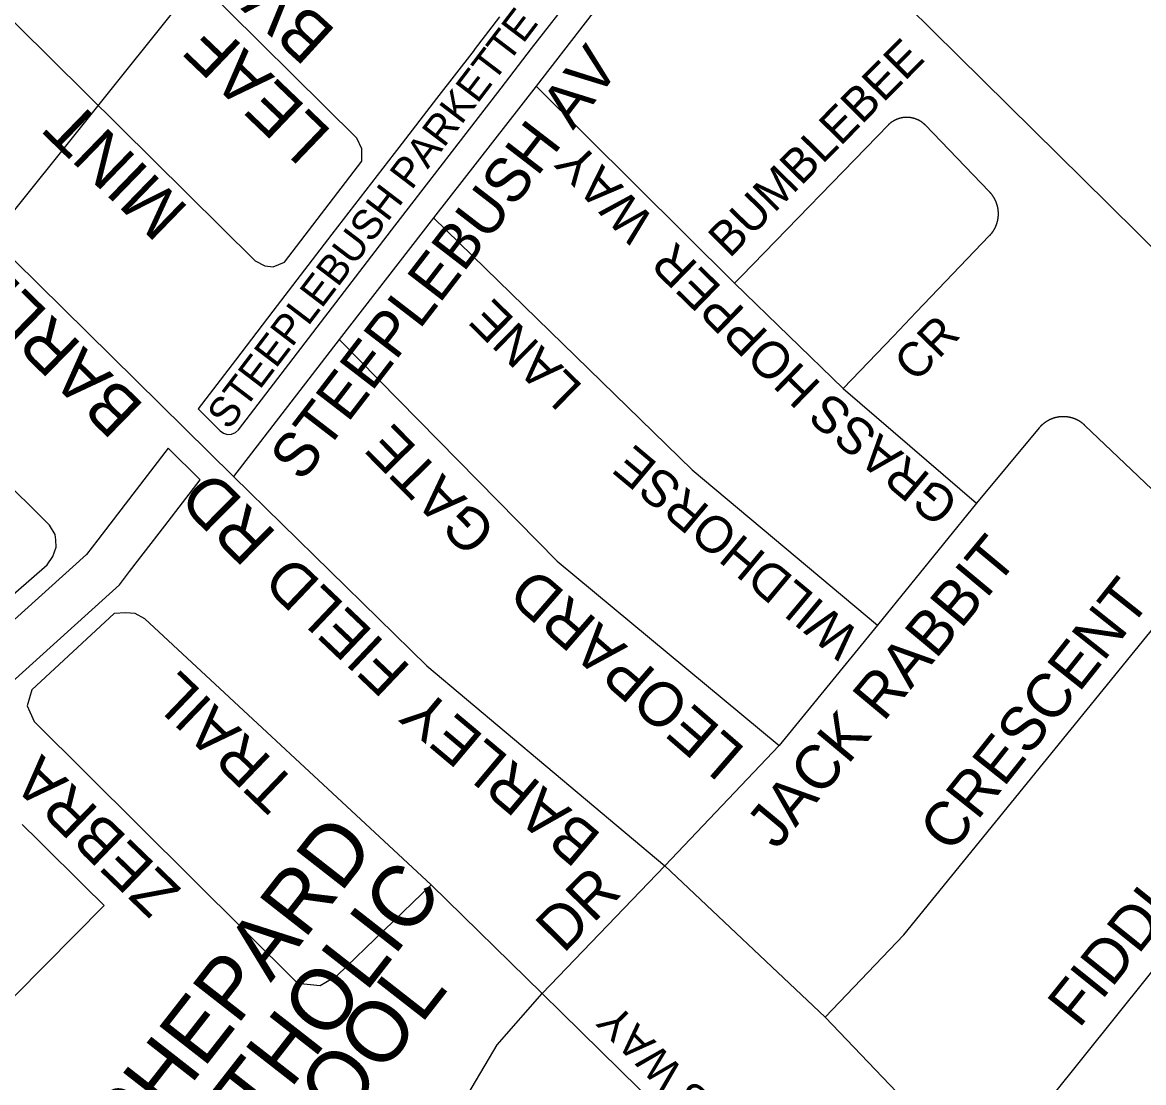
# Model space of a CAD drawing. Extents: x 586326 to 623965, y 4819854 to 4857850.
# Drawn here: x 600843.9 to 601302.8, y 4845643.4 to 4846077.2 of the extents above; entities that cross this region are included whole.
import ezdxf

# ---------------------------------------------------------------- set-up
doc = ezdxf.new("R2010")
doc.units = 0
for name, color, linetype in [('Lots_Concessions', 7, 'Continuous'), ('Major Rds and Hwys', 7, 'Continuous'), ('Minor Rd Lbls', 7, 'Continuous'), ('Minor Rds', 7, 'Continuous'), ('Park Lbls', 7, 'Continuous'), ('Park Outlines', 7, 'Continuous'), ('School Syms_Lbls', 7, 'Continuous')]:
    doc.layers.add(name, color=color, linetype=linetype)

msp = doc.modelspace()

# ---------------------------------------------------------------- linework, layer by layer
at = {"layer": 'Lots_Concessions'}
msp.add_line((600815.73, 4845969.33), (600982.31, 4846177.48), dxfattribs=at)
at = {"layer": 'Major Rds and Hwys'}
msp.add_lwpolyline([(601666.64, 4845629), (601288.36, 4846002.83), (601134.39, 4846154.99)], dxfattribs=at)
at = {"layer": 'Minor Rds'}
for points in [[(601134.39, 4846154.99), (601054.15, 4846051.08)], [(600828.1, 4846089.57), (600939.14, 4845979.65), (600943.04, 4845977.56), (600946.55, 4845977.2), (600951.18, 4845979.13), (600982.85, 4846020.46), (600982.82, 4846025.54), (600980.74, 4846029.93), (600915.12, 4846094.96), (600908.45, 4846107.18), (600898.46, 4846132.72)], [(600750.59, 4846068.42), (600930.29, 4845891.38)], [(601054.15, 4846051.08), (601012.1, 4845997.24)], [(601054.15, 4846051.08), (601135.31, 4845970.5)], [(601135.31, 4845970.5), (601138.16, 4845973.43), (601198.32, 4846035.32), (601198.38, 4846035.38), (601198.44, 4846035.45), (601198.5, 4846035.51), (601198.57, 4846035.57), (601198.63, 4846035.63), (601198.7, 4846035.69), (601198.76, 4846035.75), (601198.83, 4846035.81), (601198.9, 4846035.87), (601198.96, 4846035.93), (601199.03, 4846035.99), (601199.1, 4846036.05), (601199.17, 4846036.1), (601199.23, 4846036.16), (601199.3, 4846036.21), (601199.37, 4846036.27), (601199.44, 4846036.32), (601199.51, 4846036.38), (601199.59, 4846036.43), (601199.66, 4846036.48), (601199.73, 4846036.54), (601199.8, 4846036.59), (601199.88, 4846036.64), (601199.95, 4846036.69), (601200.02, 4846036.74), (601200.1, 4846036.79), (601200.17, 4846036.84), (601200.25, 4846036.88), (601200.32, 4846036.93), (601200.4, 4846036.98), (601200.47, 4846037.02), (601200.55, 4846037.07), (601200.63, 4846037.11), (601200.7, 4846037.16), (601200.78, 4846037.2), (601200.86, 4846037.24), (601200.94, 4846037.28), (601201.02, 4846037.32), (601201.1, 4846037.36), (601201.18, 4846037.4), (601201.26, 4846037.44), (601201.34, 4846037.48), (601201.42, 4846037.52), (601201.5, 4846037.56), (601201.58, 4846037.59), (601201.66, 4846037.63), (601201.74, 4846037.66), (601201.82, 4846037.7), (601201.91, 4846037.73), (601201.99, 4846037.76), (601202.07, 4846037.8), (601202.16, 4846037.83), (601202.24, 4846037.86), (601202.32, 4846037.89), (601202.41, 4846037.92), (601202.49, 4846037.95), (601202.57, 4846037.98), (601202.66, 4846038), (601202.74, 4846038.03), (601202.83, 4846038.06), (601202.91, 4846038.08), (601203, 4846038.1), (601203.09, 4846038.13), (601203.17, 4846038.15), (601203.26, 4846038.17), (601203.34, 4846038.19), (601203.43, 4846038.22), (601203.52, 4846038.24), (601203.6, 4846038.25), (601203.69, 4846038.27), (601203.78, 4846038.29), (601203.87, 4846038.31), (601203.95, 4846038.32), (601204.04, 4846038.34), (601204.13, 4846038.35), (601204.22, 4846038.37), (601204.3, 4846038.38), (601204.39, 4846038.39), (601204.48, 4846038.41), (601204.57, 4846038.42), (601204.66, 4846038.43), (601204.74, 4846038.44), (601204.83, 4846038.45), (601204.92, 4846038.45), (601205.01, 4846038.46), (601205.1, 4846038.47), (601205.19, 4846038.47), (601205.28, 4846038.48), (601205.37, 4846038.48), (601205.45, 4846038.49), (601205.54, 4846038.49), (601205.63, 4846038.49), (601205.72, 4846038.49), (601205.81, 4846038.49), (601205.9, 4846038.49), (601205.99, 4846038.49), (601206.08, 4846038.49), (601206.17, 4846038.49), (601206.25, 4846038.48), (601206.34, 4846038.48), (601206.43, 4846038.48), (601206.52, 4846038.47), (601206.61, 4846038.46), (601206.7, 4846038.46), (601206.79, 4846038.45), (601206.88, 4846038.44), (601206.96, 4846038.43), (601207.05, 4846038.42), (601207.14, 4846038.41), (601207.23, 4846038.4), (601207.32, 4846038.39), (601207.4, 4846038.37), (601207.49, 4846038.36), (601207.58, 4846038.35), (601207.67, 4846038.33), (601207.76, 4846038.31), (601207.84, 4846038.3), (601207.93, 4846038.28), (601208.02, 4846038.26), (601208.1, 4846038.24), (601208.19, 4846038.22), (601208.28, 4846038.2), (601208.36, 4846038.18), (601208.45, 4846038.16), (601208.54, 4846038.14), (601208.62, 4846038.11), (601208.71, 4846038.09), (601208.79, 4846038.06), (601208.88, 4846038.04), (601208.96, 4846038.01), (601209.05, 4846037.99), (601209.13, 4846037.96), (601209.22, 4846037.93), (601209.3, 4846037.9), (601209.38, 4846037.87), (601209.47, 4846037.84), (601209.55, 4846037.81), (601209.63, 4846037.78), (601209.72, 4846037.74), (601209.8, 4846037.71), (601209.88, 4846037.68), (601209.96, 4846037.64), (601210.04, 4846037.61), (601210.13, 4846037.57), (601210.21, 4846037.53), (601210.29, 4846037.5), (601210.37, 4846037.46), (601210.45, 4846037.42), (601210.53, 4846037.38), (601210.61, 4846037.34), (601210.68, 4846037.3), (601210.76, 4846037.26), (601210.84, 4846037.21), (601210.92, 4846037.17), (601211, 4846037.13), (601211.07, 4846037.08), (601211.15, 4846037.04), (601211.23, 4846036.99), (601211.3, 4846036.95), (601211.38, 4846036.9), (601211.45, 4846036.85), (601211.53, 4846036.8), (601211.6, 4846036.76), (601211.68, 4846036.71), (601211.75, 4846036.66), (601211.82, 4846036.61), (601211.9, 4846036.55), (601211.97, 4846036.5), (601212.04, 4846036.45), (601212.11, 4846036.4), (601212.18, 4846036.34), (601212.25, 4846036.29), (601212.32, 4846036.23), (601212.39, 4846036.18), (601212.46, 4846036.12), (601212.53, 4846036.07), (601212.6, 4846036.01), (601212.67, 4846035.95), (601212.73, 4846035.89), (601212.8, 4846035.83), (601212.87, 4846035.77), (601212.93, 4846035.71), (601213, 4846035.65), (601213.06, 4846035.59), (601213.12, 4846035.53), (601213.19, 4846035.47), (601213.25, 4846035.41), (601213.31, 4846035.34), (601213.38, 4846035.28), (601239.56, 4846008.05), (601239.63, 4846007.98), (601239.69, 4846007.91), (601239.76, 4846007.83), (601239.83, 4846007.76), (601239.9, 4846007.68), (601239.96, 4846007.61), (601240.03, 4846007.54), (601240.09, 4846007.46), (601240.16, 4846007.38), (601240.22, 4846007.31), (601240.28, 4846007.23), (601240.35, 4846007.15), (601240.41, 4846007.07), (601240.47, 4846007), (601240.53, 4846006.92), (601240.59, 4846006.84), (601240.65, 4846006.76), (601240.71, 4846006.68), (601240.77, 4846006.6), (601240.82, 4846006.51), (601240.88, 4846006.43), (601240.94, 4846006.35), (601240.99, 4846006.27), (601241.05, 4846006.19), (601241.1, 4846006.1), (601241.16, 4846006.02), (601241.21, 4846005.93), (601241.26, 4846005.85), (601241.32, 4846005.77), (601241.37, 4846005.68), (601241.42, 4846005.59), (601241.47, 4846005.51), (601241.52, 4846005.42), (601241.57, 4846005.33), (601241.62, 4846005.25), (601241.66, 4846005.16), (601241.71, 4846005.07), (601241.76, 4846004.98), (601241.8, 4846004.89), (601241.85, 4846004.81), (601241.89, 4846004.72), (601241.93, 4846004.63), (601241.98, 4846004.54), (601242.02, 4846004.45), (601242.06, 4846004.36), (601242.1, 4846004.27), (601242.14, 4846004.17), (601242.18, 4846004.08), (601242.22, 4846003.99), (601242.26, 4846003.9), (601242.29, 4846003.81), (601242.33, 4846003.71), (601242.37, 4846003.62), (601242.4, 4846003.53), (601242.44, 4846003.43), (601242.47, 4846003.34), (601242.5, 4846003.25), (601242.54, 4846003.15), (601242.57, 4846003.06), (601242.6, 4846002.96), (601242.63, 4846002.87), (601242.66, 4846002.77), (601242.69, 4846002.68), (601242.71, 4846002.58), (601242.74, 4846002.49), (601242.77, 4846002.39), (601242.79, 4846002.29), (601242.82, 4846002.2), (601242.84, 4846002.1), (601242.87, 4846002), (601242.89, 4846001.91), (601242.91, 4846001.81), (601242.93, 4846001.71), (601242.95, 4846001.61), (601242.97, 4846001.52), (601242.99, 4846001.42), (601243.01, 4846001.32), (601243.03, 4846001.22), (601243.05, 4846001.12), (601243.06, 4846001.03), (601243.08, 4846000.93), (601243.09, 4846000.83), (601243.11, 4846000.73), (601243.12, 4846000.63), (601243.13, 4846000.53), (601243.15, 4846000.43), (601243.16, 4846000.34), (601243.17, 4846000.24), (601243.18, 4846000.14), (601243.18, 4846000.04), (601243.19, 4845999.94), (601243.2, 4845999.84), (601243.21, 4845999.74), (601243.21, 4845999.64), (601243.22, 4845999.54), (601243.22, 4845999.44), (601243.23, 4845999.34), (601243.23, 4845999.24), (601243.23, 4845999.14), (601243.23, 4845999.04), (601243.23, 4845998.94), (601243.23, 4845998.84), (601243.23, 4845998.74), (601243.23, 4845998.64), (601243.23, 4845998.54), (601243.22, 4845998.44), (601243.22, 4845998.35), (601243.21, 4845998.25), (601243.21, 4845998.15), (601243.2, 4845998.05), (601243.2, 4845997.95), (601243.19, 4845997.85), (601243.18, 4845997.75), (601243.17, 4845997.65), (601243.16, 4845997.55), (601243.15, 4845997.45), (601243.14, 4845997.35), (601243.12, 4845997.25), (601243.11, 4845997.15), (601243.1, 4845997.06), (601243.08, 4845996.96), (601243.07, 4845996.86), (601243.05, 4845996.76), (601243.04, 4845996.66), (601243.02, 4845996.56), (601243, 4845996.47), (601242.98, 4845996.37), (601242.96, 4845996.27), (601242.94, 4845996.17), (601242.92, 4845996.08), (601242.9, 4845995.98), (601242.87, 4845995.88), (601242.85, 4845995.78), (601242.83, 4845995.69), (601242.8, 4845995.59), (601242.78, 4845995.5), (601242.75, 4845995.4), (601242.72, 4845995.3), (601242.7, 4845995.21), (601242.67, 4845995.11), (601242.64, 4845995.02), (601242.61, 4845994.92), (601242.58, 4845994.83), (601242.55, 4845994.73), (601242.51, 4845994.64), (601242.48, 4845994.54), (601242.45, 4845994.45), (601242.41, 4845994.36), (601242.38, 4845994.26), (601242.34, 4845994.17), (601242.31, 4845994.08), (601242.27, 4845993.99), (601242.23, 4845993.89), (601242.19, 4845993.8), (601242.15, 4845993.71), (601242.11, 4845993.62), (601242.07, 4845993.53), (601242.03, 4845993.44), (601241.99, 4845993.35), (601241.95, 4845993.26), (601241.9, 4845993.17), (601241.86, 4845993.08), (601241.82, 4845992.99), (601241.77, 4845992.9), (601241.72, 4845992.81), (601241.68, 4845992.72), (601241.63, 4845992.63), (601241.58, 4845992.55), (601241.53, 4845992.46), (601241.48, 4845992.37), (601241.43, 4845992.29), (601241.38, 4845992.2), (601241.33, 4845992.12), (601241.28, 4845992.03), (601241.23, 4845991.95), (601241.17, 4845991.86), (601241.12, 4845991.78), (601241.07, 4845991.69), (601241.01, 4845991.61), (601240.96, 4845991.53), (601240.9, 4845991.45), (601240.84, 4845991.37), (601240.79, 4845991.28), (601240.73, 4845991.2), (601240.67, 4845991.12), (601240.61, 4845991.04), (601240.55, 4845990.96), (601240.49, 4845990.88), (601240.43, 4845990.81), (601240.37, 4845990.73), (601240.3, 4845990.65), (601240.24, 4845990.57), (601240.18, 4845990.5), (601240.11, 4845990.42), (601240.05, 4845990.34), (601239.98, 4845990.27), (601239.92, 4845990.19), (601239.85, 4845990.12), (601239.78, 4845990.05), (601239.72, 4845989.97), (601239.65, 4845989.9), (601239.58, 4845989.83), (601209.7, 4845958.6), (601200.37, 4845948.86), (601179.82, 4845927.38)], [(600815.33, 4845821.65), (600854, 4845855.2), (600856.36, 4845858.68), (600857.71, 4845862.5), (600857.6, 4845865.53), (600857.26, 4845867.66), (600854.9, 4845871.48), (600703.59, 4846021.62)], [(601012.1, 4845997.24), (600973.58, 4845947.46)], [(601012.1, 4845997.24), (601118.03, 4845894.16), (601193.84, 4845830.57)], [(601135.31, 4845970.5), (601179.82, 4845927.38)], [(600973.58, 4845947.46), (600930.29, 4845891.38)], [(600973.58, 4845947.46), (601062.8, 4845856.69), (601153.57, 4845781.38)], [(601179.82, 4845927.38), (601234.35, 4845880.56)], [(601322.48, 4845870.65), (601278.76, 4845912.34), (601278.69, 4845912.4), (601278.62, 4845912.47), (601278.54, 4845912.54), (601278.47, 4845912.6), (601278.4, 4845912.67), (601278.32, 4845912.74), (601278.25, 4845912.8), (601278.17, 4845912.86), (601278.1, 4845912.93), (601278.02, 4845912.99), (601277.94, 4845913.05), (601277.87, 4845913.11), (601277.79, 4845913.17), (601277.71, 4845913.24), (601277.63, 4845913.29), (601277.55, 4845913.35), (601277.47, 4845913.41), (601277.39, 4845913.47), (601277.31, 4845913.53), (601277.23, 4845913.58), (601277.15, 4845913.64), (601277.07, 4845913.7), (601276.99, 4845913.75), (601276.9, 4845913.8), (601276.82, 4845913.86), (601276.74, 4845913.91), (601276.65, 4845913.96), (601276.57, 4845914.02), (601276.49, 4845914.07), (601276.4, 4845914.12), (601276.32, 4845914.17), (601276.23, 4845914.22), (601276.14, 4845914.26), (601276.06, 4845914.31), (601275.97, 4845914.36), (601275.88, 4845914.4), (601275.8, 4845914.45), (601275.71, 4845914.5), (601275.62, 4845914.54), (601275.53, 4845914.58), (601275.44, 4845914.63), (601275.35, 4845914.67), (601275.26, 4845914.71), (601275.17, 4845914.75), (601275.08, 4845914.79), (601274.99, 4845914.83), (601274.9, 4845914.87), (601274.81, 4845914.91), (601274.72, 4845914.95), (601274.63, 4845914.98), (601274.54, 4845915.02), (601274.44, 4845915.05), (601274.35, 4845915.09), (601274.26, 4845915.12), (601274.17, 4845915.16), (601274.07, 4845915.19), (601273.98, 4845915.22), (601273.89, 4845915.25), (601273.79, 4845915.28), (601273.7, 4845915.31), (601273.6, 4845915.34), (601273.51, 4845915.37), (601273.41, 4845915.39), (601273.32, 4845915.42), (601273.22, 4845915.45), (601273.13, 4845915.47), (601273.03, 4845915.5), (601272.94, 4845915.52), (601272.84, 4845915.54), (601272.74, 4845915.57), (601272.65, 4845915.59), (601272.55, 4845915.61), (601272.46, 4845915.63), (601272.36, 4845915.65), (601272.26, 4845915.67), (601272.16, 4845915.68), (601272.07, 4845915.7), (601271.97, 4845915.72), (601271.87, 4845915.73), (601271.77, 4845915.75), (601271.68, 4845915.76), (601271.58, 4845915.78), (601271.48, 4845915.79), (601271.38, 4845915.8), (601271.29, 4845915.81), (601271.19, 4845915.82), (601271.09, 4845915.83), (601270.99, 4845915.84), (601270.89, 4845915.85), (601270.79, 4845915.86), (601270.7, 4845915.86), (601270.6, 4845915.87), (601270.5, 4845915.87), (601270.4, 4845915.88), (601270.3, 4845915.88), (601270.2, 4845915.88), (601270.1, 4845915.89), (601270.01, 4845915.89), (601269.91, 4845915.89), (601269.81, 4845915.89), (601269.71, 4845915.89), (601269.61, 4845915.88), (601269.51, 4845915.88), (601269.41, 4845915.88), (601269.31, 4845915.87), (601269.22, 4845915.87), (601269.12, 4845915.86), (601269.02, 4845915.86), (601268.92, 4845915.85), (601268.82, 4845915.84), (601268.72, 4845915.83), (601268.63, 4845915.82), (601268.53, 4845915.81), (601268.43, 4845915.8), (601268.33, 4845915.79), (601268.23, 4845915.78), (601268.14, 4845915.77), (601268.04, 4845915.75), (601267.94, 4845915.74), (601267.84, 4845915.72), (601267.74, 4845915.71), (601267.65, 4845915.69), (601267.55, 4845915.67), (601267.45, 4845915.65), (601267.36, 4845915.63), (601267.26, 4845915.61), (601267.16, 4845915.59), (601267.07, 4845915.57), (601266.97, 4845915.55), (601266.87, 4845915.53), (601266.78, 4845915.5), (601266.68, 4845915.48), (601266.59, 4845915.46), (601266.49, 4845915.43), (601266.4, 4845915.4), (601266.3, 4845915.38), (601266.21, 4845915.35), (601266.11, 4845915.32), (601266.02, 4845915.29), (601265.93, 4845915.26), (601265.83, 4845915.23), (601265.74, 4845915.2), (601265.64, 4845915.17), (601265.55, 4845915.13), (601265.46, 4845915.1), (601265.37, 4845915.06), (601265.27, 4845915.03), (601265.18, 4845914.99), (601265.09, 4845914.96), (601265, 4845914.92), (601264.91, 4845914.88), (601264.82, 4845914.84), (601264.73, 4845914.8), (601264.64, 4845914.76), (601264.55, 4845914.72), (601264.46, 4845914.68), (601264.37, 4845914.64), (601264.28, 4845914.6), (601264.19, 4845914.55), (601264.1, 4845914.51), (601264.01, 4845914.46), (601263.93, 4845914.42), (601263.84, 4845914.37), (601263.75, 4845914.33), (601263.67, 4845914.28), (601263.58, 4845914.23), (601263.49, 4845914.18), (601263.41, 4845914.13), (601263.32, 4845914.08), (601263.24, 4845914.03), (601263.15, 4845913.98), (601263.07, 4845913.93), (601262.99, 4845913.87), (601262.9, 4845913.82), (601262.82, 4845913.77), (601262.74, 4845913.71), (601262.66, 4845913.66), (601262.58, 4845913.6), (601262.49, 4845913.55), (601262.41, 4845913.49), (601262.33, 4845913.43), (601262.25, 4845913.37), (601262.18, 4845913.31), (601262.1, 4845913.25), (601262.02, 4845913.19), (601261.94, 4845913.13), (601261.86, 4845913.07), (601261.79, 4845913.01), (601261.71, 4845912.95), (601261.63, 4845912.88), (601261.56, 4845912.82), (601261.48, 4845912.76), (601261.41, 4845912.69), (601261.34, 4845912.63), (601261.26, 4845912.56), (601261.19, 4845912.49), (601261.12, 4845912.43), (601261.05, 4845912.36), (601260.97, 4845912.29), (601260.9, 4845912.22), (601260.83, 4845912.15), (601260.76, 4845912.08), (601260.69, 4845912.01), (601260.63, 4845911.94), (601260.56, 4845911.87), (601260.49, 4845911.8), (601260.42, 4845911.72), (601260.36, 4845911.65), (601260.29, 4845911.58), (601260.22, 4845911.5), (601260.16, 4845911.43), (601260.1, 4845911.35), (601260.03, 4845911.28), (601234.35, 4845880.56)], [(600930.29, 4845891.38), (601009.45, 4845813.91), (601106.89, 4845732.02)], [(601234.35, 4845880.56), (601193.84, 4845830.57)], [(601172.51, 4845670.2), (601204.66, 4845703.81), (601323.78, 4845850.15)], [(601011.15, 4845724.37), (600893.97, 4845833.2), (600890.04, 4845835.33), (600886.22, 4845835.63), (600881.45, 4845835.31), (600847.76, 4845804.16), (600845.85, 4845797.49), (600848.71, 4845791.13), (600956.47, 4845684), (600965.69, 4845683.05), (600972.69, 4845687.18), (600991.92, 4845705.77)], [(601193.84, 4845830.57), (601153.57, 4845781.38)], [(601384.4, 4845786.37), (601264.63, 4845637.13), (601233.95, 4845605.77)], [(601153.57, 4845781.38), (601106.89, 4845732.02)], [(601056.62, 4845679.8), (601106.89, 4845732.02)], [(601172.51, 4845670.2), (601106.89, 4845732.02)], [(600991.92, 4845705.77), (601011.15, 4845724.37)], [(601056.62, 4845679.8), (601011.15, 4845724.37)], [(601019.1, 4845626.46), (601038.17, 4845658.89), (601056.62, 4845679.8)], [(601056.62, 4845679.8), (601183.77, 4845554.94)], [(601233.95, 4845605.77), (601172.51, 4845670.2)]]:
    msp.add_lwpolyline(points, dxfattribs=at)
at = {"layer": 'Park Outlines'}
for points in [[(601039.21, 4846079.49), (601028.77, 4846065.97), (601028.74, 4846065.93), (601013.39, 4846046.03), (600998.01, 4846026.1), (600996.05, 4846023.57), (600970.58, 4845990.55), (600946.4, 4845959.02), (600931.08, 4845939.02), (600915.75, 4845919.03), (600924.82, 4845910.05), (600926.2, 4845909.09), (600927.83, 4845908.63), (600929.51, 4845908.75), (600931.06, 4845909.42), (600932.3, 4845910.57), (600985.07, 4845979.41), (600994.98, 4845992.25), (601039.79, 4846050.32), (601052.3, 4846066.53), (601070.35, 4846089.91)], [(600833.83, 4845802.24), (600883.63, 4845847.07), (600887.77, 4845852.48), (600902.18, 4845871.27), (600916.59, 4845890.07), (600903.49, 4845903.03), (600889.08, 4845884.24), (600874.68, 4845865.44), (600870.15, 4845859.53), (600820.83, 4845815.14)], [(600768.17, 4845605.56), (600877.33, 4845715.82), (600876.47, 4845716.67), (600869.93, 4845723.14), (600863.4, 4845729.61), (600856.86, 4845736.08), (600850.32, 4845742.55), (600843.79, 4845749.02)]]:
    msp.add_lwpolyline(points, dxfattribs=at)

# ---------------------------------------------------------------- texts
at = {"layer": 'Minor Rd Lbls'}
for s, height, rotation, p in [('BV', 19.992, 137.5344, (600972.78, 4846073.55)), (' LEAF ', 19.992, 136.2496, (600976.43, 4846027.2)), ('STEEPLEBUSH AV', 18, 52.4147, (600958.26, 4845888.7)), ('BUMBLEBEE', 14, 45.3248, (601133.31, 4845980.46)), ('BARLEYFIELD', 19.992, 135.644, (600894.25, 4845920.19)), ('MINT ', 19.992, 135.8728, (600912.49, 4846001.05)), ('WAY', 15, 133.6168, (601103.34, 4845996.11)), ('HOPPER', 15, 135.7636, (601171.37, 4845929)), ('LANE', 15, 135.5397, (601073.71, 4845928.25)), ('CR', 14, 45.8597, (601209.51, 4845929.5)), ('GRASS', 15, 140.2403, (601228.12, 4845881.63)), ('GATE', 17, 134.5201, (601038.7, 4845869.65)), ('WILDHORSE', 15, 140.1332, (601187.44, 4845827.09)), ('RD', 19.992, 135.2739, (600948.52, 4845867.91)), ('JACK RABBIT', 18, 50.1712, (601152.56, 4845738.25)), ('FIELD', 18, 136.4428, (601003.41, 4845813.12)), ('LEOPARD', 18, 139.0332, (601140.39, 4845779.66)), ('CRESCENT', 18, 51.5271, (601223.89, 4845736.72)), ('TRAIL', 18, 136.1192, (600957.15, 4845765.37)), ('BARLEY', 18, 140.001, (601081.5, 4845744.53)), ('FIDDLENECK ', 18, 51.2866, (601276.33, 4845665.19)), ('ZEBRA', 18, 135.982, (600909.39, 4845722.31)), ('DR', 18, 45.4553, (601065.32, 4845695.87)), ('FLATLANDS WAY', 12.9792, 134.6513, (601188.98, 4845573.53))]:
    msp.add_text(s, height=height, rotation=rotation, dxfattribs=at).set_placement(p)
at = {"layer": 'Park Lbls'}
msp.add_text('STEEPLEBUSH PARKETTE', height=12.2176, rotation=52.7199, dxfattribs=at).set_placement((600928.34, 4845910.02))
at = {"layer": 'School Syms_Lbls'}
for s, p in [('GOOD    SHEPARD', (600803.66, 4845502.54)), ('CATHOLIC', (600912.37, 4845587.79)), ('SCHOOL', (600931.52, 4845570.29))]:
    msp.add_text(s, height=25, rotation=52, dxfattribs=at).set_placement(p)

doc.saveas('drawing.dxf')
